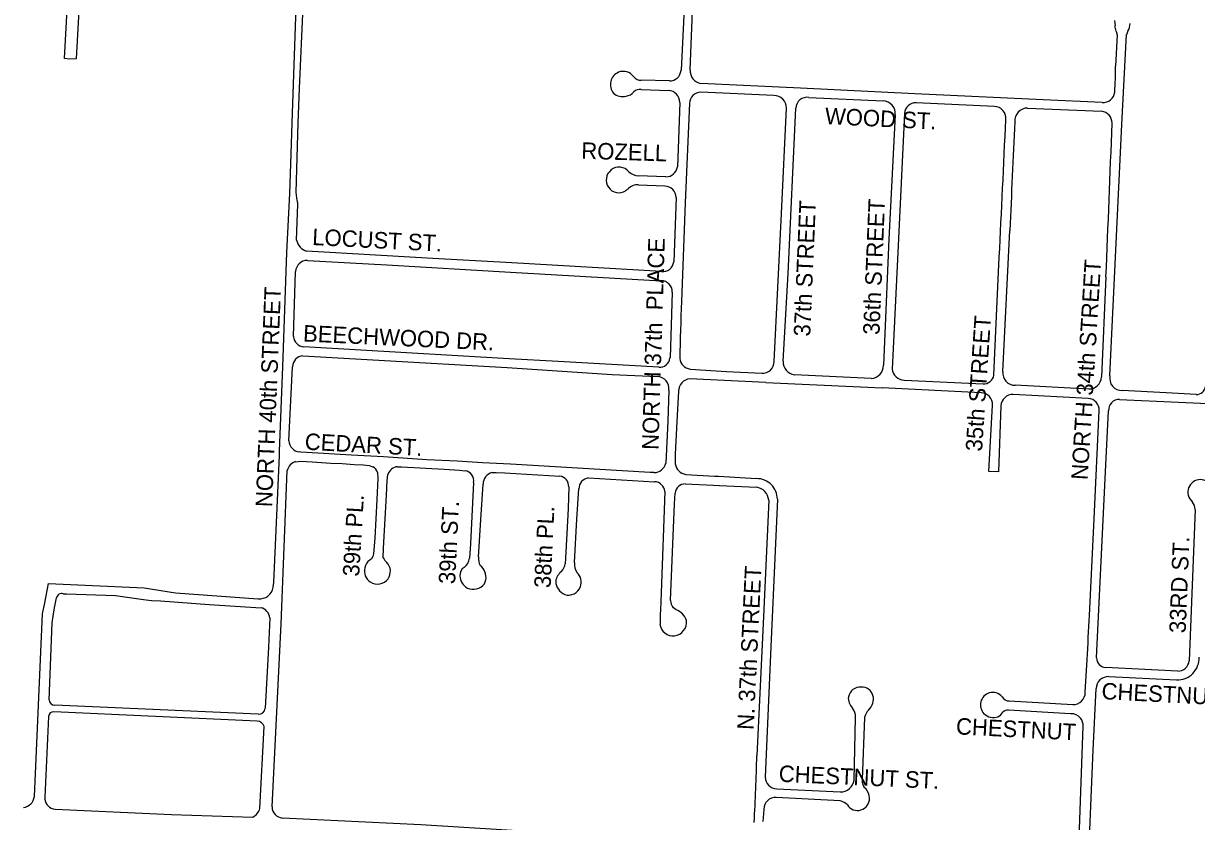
# Model space of a CAD drawing. Extents: x 0 to 712119, y 0 to 761125.
# Drawn here: x 670960 to 674515, y 735635 to 738055 of the extents above; entities that cross this region are included whole.
import ezdxf

# ---------------------------------------------------------------- set-up
doc = ezdxf.new("R2010")
doc.units = 0
doc.layers.add('PAVED ROADS', color=7, linetype='Continuous')
doc.layers.add('street names', color=7, linetype='Continuous')

msp = doc.modelspace()

# ---------------------------------------------------------------- linework, layer by layer
at = {"layer": 'PAVED ROADS'}
for points in [[(671135.5, 738242), (671119.5, 737948), (671099.5, 737947.5), (671084, 737949), (671100.5, 738246.5)], [(671789.5, 737519), (671787, 737543), (671792.5, 737754), (671797, 737858), (671807.5, 738107), (671818, 738159.5), (671821, 738194)], [(671717, 736345.5), (671718.5, 736360.5), (671735.6, 736745.5), (671735.9, 736758.7), (671746.4, 737014.3), (671758.4, 737360.6), (671766.9, 737539.7), (671773.1, 737720.6), (671774, 737754), (671786.5, 738105)], [(672963.7, 738122.2), (672953, 737913.3)], [(672981, 737915.1), (672988.4, 738119.4)], [(674267.1, 738064.6), (674268.3, 738047.9)], [(674252.8, 736986.5), (674288.8, 737748.5), (674303.6, 738021.5)], [(674274.4, 738021.1), (674270.2, 737925.6)], [(672917.6, 737881), (672832.3, 737883.1)], [(674229.5, 737815.9), (674050.2, 737823.8), (673662, 737842.4), (673315.5, 737859.4), (673013.5, 737873.7)], [(672832, 737855), (672915.6, 737852.2)], [(673234.4, 737836.8), (673013.1, 737846.9)], [(673340, 737831.2), (673565.3, 737820.4)], [(672948.9, 737815.9), (672941.8, 737621.1)], [(672978.3, 737813.2), (672965.2, 737511), (672954.6, 737212.4)], [(673235.3, 737030.2), (673257.6, 737479), (673272.4, 737798.8)], [(673262.8, 737031.1), (673277.6, 737297.5), (673301.3, 737798.7)], [(673902.6, 737803.6), (673665.5, 737815)], [(674003.5, 737798.8), (674227.3, 737789.3)], [(674229.5, 737815.9), (674229.5, 737815.9)], [(673601.8, 737778.2), (673583.3, 737401.2), (673566.2, 737019)], [(673629.9, 737783.3), (673610.6, 737382.2), (673593, 737007.3)], [(673937.4, 737764.5), (673937.4, 737764.5)], [(672907.1, 737590.3), (672823.2, 737593.4)], [(672785.2, 737548), (672785.2, 737548), (672785.2, 737548)], [(672823.7, 737565.9), (672904.2, 737562.5)], [(671788, 737398.5), (671791.5, 737507.7)], [(672938.1, 737527.4), (672930.9, 737332.8)], [(673928.7, 736999.4), (673949.1, 737427.8)], [(672894.2, 737302.8), (672440.5, 737329), (672200.5, 737343), (671818.5, 737365)], [(671820.5, 737337), (672061.5, 737323.5), (672436.5, 737301), (672892.7, 737275.2)], [(673901.4, 736988.6), (673917.5, 737346.6)], [(671778.5, 737106.5), (671784.5, 737303), (671784.5, 737303)], [(674240.8, 737287.5), (674227.1, 736983.3)], [(672926.5, 737241), (672919.6, 737040.9)], [(672885.3, 737013), (672580.5, 737030), (672432.5, 737038.5), (671810.1, 737074.7)], [(671807, 737047.5), (672426, 737012), (672744.1, 736991.3), (672881.6, 736984.6)], [(671763.9, 736789.5), (671775.2, 737014.5)], [(672980.2, 737007.1), (673090.6, 737000.2), (673197.9, 736995), (673197.9, 736995)], [(673210.2, 736966.9), (672979.8, 736977.7)], [(673296.7, 736990.3), (673296.7, 736990.3)], [(673529.5, 736979.1), (673296.7, 736990.3), (673296.7, 736990.3)], [(673629.3, 736973.7), (673868.4, 736962.3)], [(672916.1, 736943.5), (672912.6, 736849.1), (672906.6, 736721.6)], [(672945.6, 736940.5), (672940.3, 736848.2), (672935.5, 736749.3), (672935.6, 736720.2), (672935.6, 736720.2)], [(673863.1, 736935.2), (673562.9, 736950.1)], [(674189.3, 736946.8), (673966, 736958)], [(674514, 736930.7), (674422.9, 736935.5), (674290.3, 736942.3)], [(673922.5, 736895.7), (673914.7, 736695.5), (673886.3, 736696.6), (673896.8, 736897.9)], [(674187.3, 736918.3), (673959.7, 736930.4)], [(674282.1, 736915.3), (674639.2, 736899.3), (674971.1, 736880.9), (675386.5, 736856)], [(674190.8, 736260.5), (674204.9, 736553), (674220.4, 736881.7)], [(674212.2, 736131.2), (674240.8, 736717.3), (674248.9, 736880.6)], [(672859.8, 736693.8), (672436.6, 736719.1), (672351, 736722.9), (672274.8, 736727.8), (672182.8, 736732.3), (672051.5, 736741.2), (671954.3, 736746), (671800.2, 736755.8), (671795.9, 736756.1)], [(671785, 736726.5), (671800.9, 736728.2), (671835.1, 736725.7), (671892, 736721.9), (671925.5, 736720.9), (671962.2, 736718.3), (671989.6, 736717), (672007.7, 736715.1), (672019.2, 736711.1)], [(671713.4, 735679.6), (671740.8, 736234.7), (671759.5, 736700)], [(672033.1, 736693.7), (672033.7, 736675.3), (672031.5, 736611.4), (672024.6, 736494.9), (672021.4, 736447.1), (672019, 736439.3), (672014.7, 736432.1), (672009.3, 736428.1)], [(672050.6, 736434.6), (672051.6, 736464.7), (672059.9, 736625.2), (672062.8, 736668.4), (672064.3, 736687.9)], [(672093.7, 736711.3), (672105.9, 736711.3), (672234.7, 736703.6), (672281.7, 736701), (672298.9, 736699)], [(672380, 736693.9), (672393.2, 736694.1), (672419.3, 736692.6), (672585.7, 736682.4)], [(672871.4, 736693.6), (672859.8, 736693.8)], [(672967.7, 736687.9), (673054.8, 736682.6), (673067, 736682.1), (673182, 736675.1)], [(672324.1, 736663.4), (672320.8, 736601.3), (672314.7, 736477.6), (672312, 736433.4)], [(672339.2, 736437.8), (672347.7, 736566.7), (672352.9, 736658.2)], [(672612.6, 736650.1), (672611.2, 736584.8), (672603.6, 736452.4), (672602.2, 736417.1)], [(672672.6, 736677.2), (672872.7, 736665.8)], [(672966, 736659.5), (673051.7, 736654.8), (673069.5, 736654), (673181.9, 736648.9)], [(672629.8, 736420.7), (672636.9, 736552.2), (672643.2, 736644.2)], [(672903.8, 736635.8), (672892.6, 736328.8), (672890.4, 736275.7)], [(672921, 736305.6), (672933.1, 736598.6), (672934.9, 736631)], [(673245, 736612.4), (673225, 736165), (673207.7, 735770.2)], [(673218.7, 736610), (673203.1, 736257.1), (673182.6, 735834.9)], [(674511.1, 736581.6), (674493.4, 736122.2)], [(672357.1, 736356.1), (672361.4, 736368.6)], [(670993, 735711), (671017.5, 736265), (671025, 736298), (671035.5, 736356.6), (671325.9, 736344.4), (671420.4, 736329.1), (671671, 736311)], [(672647.9, 736346.8), (672647.9, 736346.8)], [(671037.5, 736004.5), (671047.5, 736238), (671050, 736258.5), (671054, 736283.5), (671060, 736314)], [(671080.5, 736326), (671090.1, 736325.7), (671238.5, 736320.6), (671323.6, 736308.6), (671348, 736305.6), (671375.2, 736304), (671522.5, 736293.7), (671680, 736283.5)], [(672937.8, 736277.3), (672929.7, 736283.7)], [(671706.5, 736253), (671702.6, 736164), (671693, 735979), (671693, 735979)], [(674178.1, 736027.2), (674184, 736126.4)], [(674239.2, 736102.4), (674239.2, 736102.4)], [(674458.5, 736091.4), (674239.2, 736102.4), (674239.2, 736102.4)], [(674249.6, 736074.6), (674454.7, 736064.9)], [(674190.6, 735585.7), (674202.1, 735851.2), (674211.1, 736038.3)], [(671671, 735960.5), (671055, 735988)], [(674133.8, 735962.2), (673945.2, 735972.8)], [(673947.9, 736000.8), (674140.6, 735989.8)], [(671035.5, 735954), (671024.5, 735709.5)], [(671668, 735940), (671052.5, 735968)], [(673477.9, 735760.7), (673481.3, 735950.6)], [(673509.1, 735950.4), (673502.2, 735762.2)], [(671676.9, 735674.7), (671690, 735923)], [(674159.6, 735584.9), (674172.2, 735923.2)], [(673243, 735734.3), (673435.6, 735725.2)], [(673435.7, 735698.2), (673241.4, 735708.2)], [(671050, 735673.5), (671056.5, 735673), (671408.2, 735656.6), (671655.5, 735648.8)], [(673204.3, 735672.2), (673201.4, 735635.2)], [(673135.9, 735551.5), (673122.4, 735551.5), (672980.2, 735565.2), (672807.6, 735583.1), (672653.2, 735595.3), (672164.1, 735625.6), (671744.8, 735645.8)]]:
    msp.add_lwpolyline(points, dxfattribs=at)
for centre, radius, start, end in [((672057.4, 737552.3), 2265.7, 12.2297, 12.6351), ((674234.2, 738066.6), 81.1, 334.6505, 352.0482), ((674252.5, 738021.7), 22, 358.413, 28.6141), ((674327, 738018.7), 23.5, 145.8033, 173.17), ((672779.5, 737870), 40.7, 113.6773, 219.1039), ((672778, 737871.8), 38.4, 35.0219, 112.743), ((672831.7, 737911.5), 28.4, 218.4557, 271.1833), ((672918.3, 737915.8), 34.8, 268.9704, 355.9436), ((673018.3, 737910.9), 37.5, 173.6162, 262.5402), ((672556.3, 737939.8), 1714, 356.8909, 359.5237), ((672776.3, 737875.4), 42, 227.5522, 284.1866), ((672780.3, 737872), 37.8, 279.5543, 321.2891), ((672828.7, 737825.8), 29.4, 83.5225, 129.9985), ((672913.3, 737816.7), 35.6, 358.6539, 86.2729), ((673013.9, 737811.2), 35.7, 91.3375, 176.7792), ((673234.6, 737798.9), 37.9, 359.7274, 90.3016), ((673335.2, 737797.6), 33.9, 81.9008, 178.2546), ((673564.6, 737782.9), 37.5, 352.7559, 88.9494), ((674232.5, 737851.2), 35.4, 265.0524, 353.0488), ((673665, 737779.7), 35.3, 89.2326, 174.1112), ((673902, 737768), 35.6, 354.2554, 89.0154), ((674003.2, 737760.5), 38.3, 89.5448, 184.8649), ((674222.5, 737752.5), 37.1, 0.5612, 82.5177), ((569728.7, 742526.7), 104317.5, 357.153702, 357.38345), ((673777.6, 737771.8), 159.9, 357.3834, 357.3835), ((845246.5, 729296.6), 171490.2, 177.172116, 177.282323), ((522160.9, 743653.6), 152213.2, 357.602989, 357.778286), ((672764.6, 737580.5), 38.4, 127.2929, 302.3309), ((672765.5, 737581.7), 38, 38.7634, 129.4572), ((672907.5, 737624.9), 34.6, 269.3286, 353.5776), ((672826.5, 737639.4), 46.1, 227.3042, 265.9281), ((673172.3, 737074.2), 611.9, 128.2024, 129.2508), ((672820.2, 737529.3), 36.8, 84.544, 135.5588), ((672902, 737526.4), 36.1, 1.5535, 86.5155), ((671691.7, 737495.5), 100.6, 6.9248, 13.4912), ((671830.6, 737406.7), 43.4, 190.875, 253.7574), ((671821.3, 737300.1), 36.9, 91.2117, 175.5151), ((672897.4, 737336.4), 33.7, 264.5309, 353.8841), ((672892.2, 737240.9), 34.3, 0.1343, 89.22), ((679839.1, 736901), 6891.5, 177.40971, 178.85355), ((671811.4, 737107.6), 32.9, 181.9044, 267.785), ((671809.9, 737012.9), 34.7, 94.8227, 177.3985), ((672888.2, 737044.3), 31.5, 264.7052, 353.7941), ((672986.3, 737044.4), 37.7, 188.3836, 260.6751), ((673200.2, 737029.9), 35, 266.1327, 0.457), ((673300.3, 737027.8), 37.7, 175.0588, 264.4169), ((673527.7, 737017.6), 38.6, 272.6637, 2.1022), ((673629.5, 737010.4), 36.7, 184.7705, 269.6296), ((672880.7, 736948.9), 35.8, 351.3265, 88.61), ((672982.2, 736941.2), 36.6, 93.693, 181.0958), ((678423.7, 843012.7), 106173.9, 267.185464, 267.375987), ((673869.3, 736995), 32.8, 268.4131, 348.6571), ((673965.3, 736994.9), 36.9, 172.9678, 270.9757), ((674189.3, 736984.7), 37.8, 270.1228, 357.8823), ((674293.5, 736979.8), 41.3, 170.5878, 216.4992), ((673862.1, 736900.4), 34.8, 355.8061, 88.2427), ((674289.1, 736980.7), 38.4, 221.6243, 271.9144), ((674516.1, 736956.7), 26.2, 265.3525, 356.1976), ((673959, 736893.8), 36.6, 88.9069, 177.0137), ((674185, 736882.9), 35.5, 357.9856, 86.2196), ((674281.7, 736882.5), 32.8, 89.3454, 183.2088), ((671800.7, 736792.7), 37, 185.0124, 262.5358), ((671795.6, 736690.8), 37.3, 106.5694, 165.6927), ((672871.8, 736729.2), 35.6, 269.308, 347.7507), ((672971.9, 736724.1), 36.4, 186.2193, 263.4804), ((672006.1, 736686.4), 28, 15.0339, 61.9731), ((672098.2, 736675.5), 36.1, 97.1471, 159.8207), ((672294.4, 736669.1), 30.3, 349.1847, 81.4647), ((672390.6, 736657.7), 37.8, 106.3678, 179.0921), ((672582.8, 736652.7), 29.8, 355.0258, 84.462), ((672677, 736643.6), 33.8, 97.499, 179.0839), ((672871.3, 736633.3), 32.5, 4.3194, 87.6407), ((672967.6, 736626.5), 33.1, 92.8777, 172.1815), ((673176.3, 736606.7), 42.6, 4.4941, 82.3195), ((673182.5, 736612.6), 62.5, 359.8154, 90.4415), ((674527.5, 736633.2), 38.8, 350.0106, 192.0638), ((674553.5, 736650), 68.6, 201.2901, 222.2906), ((674479.2, 736582.4), 31.9, 358.5236, 42.3564), ((672086.3, 736451.6), 39.5, 205.5257, 230.9259), ((672273.6, 736437.4), 38.6, 305.3327, 354.1266), ((672386.3, 736433.4), 47.4, 174.6709, 207.9556), ((672031.3, 736393.8), 37.7, 163.9113, 237.8513), ((672027.9, 736400.8), 33, 124.2153, 173.985), ((672033, 736394), 39.1, 325.026, 43.5162), ((672310.5, 736382.3), 27.8, 121.6434, 184.6502), ((672316.2, 736375.3), 45.7, 351.6554, 51.7405), ((672561, 736422.6), 41.6, 314.7642, 352.357), ((672675.4, 736416.8), 45.8, 175.0932, 216.1686), ((672033, 736395.1), 39.8, 236.8, 323.7308), ((672328, 736381.9), 45.2, 182.3848, 239.898), ((672621.1, 736355.3), 48.7, 129.2115, 170.3484), ((672620.1, 736366.4), 47.1, 183.5173, 245.2139), ((672611.2, 736361.3), 39.5, 338.5271, 46.2466), ((671076.1, 736309.9), 16.7, 74.8483, 165.8382), ((671676, 736352.2), 41.5, 263.0571, 350.6827), ((672322.3, 736383.9), 44.5, 247.4783, 321.3339), ((672611.4, 736361.3), 39.3, 253.6241, 338.3958), ((672958.9, 736307.9), 38, 183.4027, 219.6446), ((671672, 736249.8), 34.6, 5.2991, 76.6725), ((674615.5, 736207.7), 1726.4, 177.7415, 179.1263), ((672919.8, 736228.2), 52.3, 18.6137, 69.7986), ((624684.6, 738719.1), 49567.2, 357.00162, 357.15691), ((672928.9, 736238.1), 39.9, 185.9811, 276.5929), ((672928, 736239.8), 41.6, 277.5381, 7.0875), ((674242.1, 736132.1), 29.9, 181.7612, 264.5154), ((674457.9, 736129.9), 65.1, 267.1419, 3.3695), ((674458.6, 736126.4), 35, 269.7725, 353.1254), ((673496.6, 736006), 37.2, 86.1591, 168.6086), ((673500.6, 736007.5), 35.6, 16.127, 92.4033), ((674247.6, 736038.2), 36.4, 86.8452, 179.8682), ((673504.5, 736010.2), 44.5, 175.9735, 223.9721), ((673492.9, 736006.4), 43.3, 312.4112, 14.7909), ((673898.8, 735989), 38.4, 107.2641, 224.0054), ((673896.7, 735987.7), 39.1, 41.7794, 103.7683), ((673947.4, 736025), 24.2, 207.5811, 271.3462), ((674141.2, 736026.6), 36.8, 269.0757, 0.9145), ((671054.6, 736005.1), 17.1, 181.8643, 271.5051), ((671672.5, 735981.1), 20.6, 265.8554, 354.2661), ((673447.4, 735955.9), 34.3, 351.2318, 43.1293), ((673557.8, 735939.6), 49.9, 135.7433, 167.485), ((673944.1, 735950.8), 22.1, 87.1841, 134.5682), ((671051.6, 735951.8), 16.3, 86.8675, 172.0775), ((671666.5, 735915.3), 24.7, 18.0757, 86.5358), ((673899.3, 735989.7), 39.2, 224.2285, 291.4419), ((673892.5, 735992), 44.2, 298.5975, 324.7286), ((674134.6, 735923.9), 38.3, 41.0403, 91.2131), ((674129.2, 735923.2), 43, 0.0327, 36.9913), ((667863.6, 735945.8), 5320.2, 356.627, 358.805), ((673245.4, 735771.9), 37.8, 182.6783, 266.364), ((673436.3, 735767.4), 42.2, 269.1069, 350.8673), ((673529.4, 735757.2), 27.7, 169.6386, 233.352), ((673473.8, 735702.9), 50.6, 3.542, 39.3781), ((670957, 735714), 36.1, 274.7636, 355.2364), ((671060.7, 735708.1), 36.3, 177.8554, 252.767), ((673239.3, 735673.2), 35.1, 86.6818, 181.5807), ((673407.2, 735622.6), 80.8, 51.7201, 69.3453), ((673488.1, 735705), 36.2, 211.5198, 1.6513), ((671634.3, 735688.1), 44.6, 298.3942, 342.5221), ((671748.3, 735680.5), 34.9, 181.4848, 264.1848)]:
    msp.add_arc(centre, radius, start, end, dxfattribs=at)

# ---------------------------------------------------------------- texts
at = {"layer": 'street names'}
for s, rotation, p in [('WOOD ST.', 357.1834, (673388.2, 737750.4)), ('ROZELL', 358.187, (672650.1, 737645.2)), ('37th STREET', 87.5398, (673344.3, 737105.4)), ('36th STREET', 87.629, (673554.4, 737110.3)), ('LOCUST ST.', 357.07, (671834.3, 737383.6)), ('NORTH 37th  PLACE', 88.2659, (672884.5, 736761.7)), ('NORTH 34th STREET', 86.4815, (674185.4, 736670)), ('NORTH 40th STREET', 87.6591, (671713.5, 736588)), ('35th STREET', 86.172, (673865.2, 736756.5)), ('BEECHWOOD DR.', 357.2914, (671806.6, 737091.2)), ('CEDAR ST.', 356.8817, (671811.6, 736763.1)), ('39th PL.', 86.6171, (671977.4, 736377.2)), ('39th ST.', 87.2561, (672268.2, 736354.4)), ('38th PL.', 87.2561, (672557.6, 736342.6)), ('33RD ST.', 87.7514, (674482.5, 736205.8)), ('N. 37th STREET', 87.253, (673173, 735912.3)), ('CHESTNUT ST.', 357.0907, (674226.5, 736006.4)), ('CHESTNUT', 357.0907, (673785.4, 735899.8)), ('CHESTNUT ST.', 357.4187, (673248.3, 735756))]:
    msp.add_text(s, height=50, rotation=rotation, dxfattribs=at).set_placement(p)

doc.saveas('drawing.dxf')
